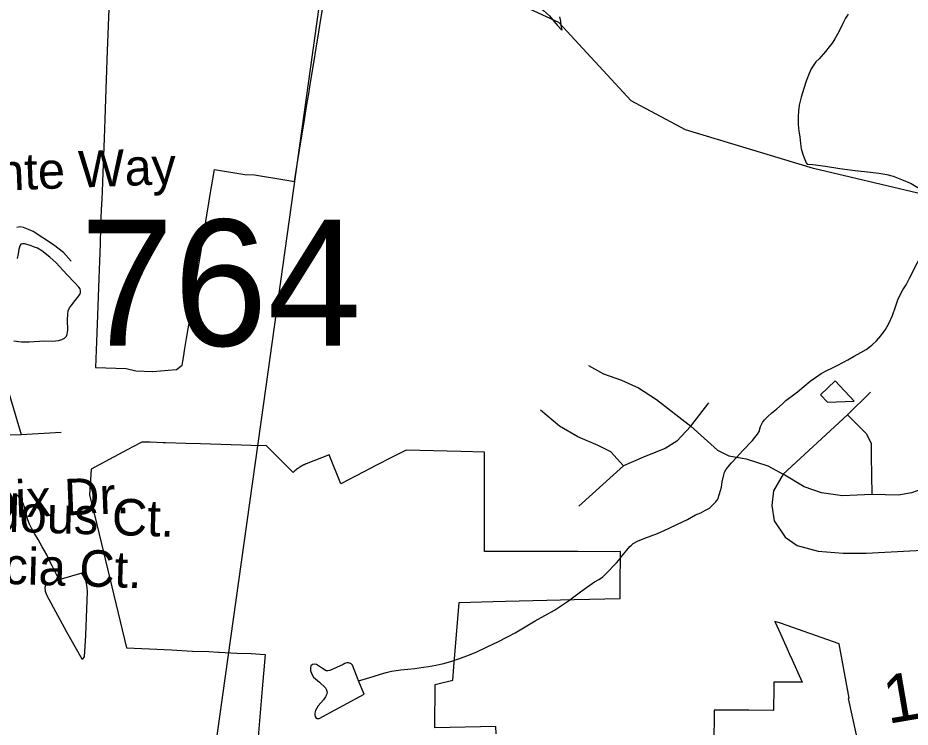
# Model space of a CAD drawing. Extents: x 2001466 to 31450019, y -30647475 to 847247.
# Drawn here: x 2051030 to 2055675, y 693946 to 697636 of the extents above; entities that cross this region are included whole.
import ezdxf

# ---------------------------------------------------------------- set-up
doc = ezdxf.new("R2010")
doc.units = 0
for name, color, linetype in [('Exist Boundary Political City Limit New Hole', 7, 'Continuous'), ('Exist Hydrographic Creek Single Shore', 7, 'Continuous'), ('Exist Hydrographic Misc Water Feature', 7, 'Continuous'), ('Exist Road Non-System Type 51', 7, 'Continuous'), ('Exist Road Non-System Type 51 Label', 7, 'Continuous'), ('Exist Road Secondary Mileage Hundredths English Label', 7, 'Continuous'), ('Exist Road Secondary Structure Standard Bridge Number Label', 7, 'Continuous'), ('Exist Utilities Electrical Transmission Line', 7, 'Continuous'), ('Map Preparation Boundary City Limit Buffer Line', 7, 'Continuous')]:
    doc.layers.add(name, color=color, linetype=linetype)

msp = doc.modelspace()

# ---------------------------------------------------------------- linework, layer by layer
at = {"layer": 'Exist Boundary Political City Limit New Hole'}
for points in [[(2051898.2, 695904.8), (2051908.6, 695968.1), (2051917, 696019.1), (2051923.1, 696056.9), (2051936, 696135.9), (2051948.1, 696209.9), (2051953.5, 696242.8), (2051962.5, 696298.7), (2051974.6, 696372.8), (2051986.8, 696446.8), (2051994.1, 696492.1), (2052001.1, 696535.6), (2052002.5, 696543.8), (2052013.2, 696609.6), (2052025.4, 696683.6), (2052034.2, 696738), (2052037.4, 696757.6), (2052053.1, 696847.2), (2052211, 696821.8), (2052262.2, 696818.6), (2052420.2, 696793.2), (2052469.6, 696785.2), (2052483.9, 696872.8), (2052510, 697032), (2052518.1, 697082.3), (2052535, 697185.9), (2052543.9, 697240.4), (2052552, 697289.6), (2052558.4, 697329.2), (2052568.9, 697393.2), (2052570.2, 697401.6), (2052582.6, 697477.8), (2052598.2, 697573.4), (2052607.5, 697630), (2052632.6, 697783.1)], [(2051503.1, 697682.6), (2051496.1, 697508.7), (2051492.6, 697420.3), (2051490.6, 697362.3), (2051487.4, 697267.6), (2051483.9, 697160.9), (2051482, 697107.6), (2051478.8, 697010.7), (2051475.5, 696919.1), (2051472.2, 696829.9), (2051468.8, 696731.9), (2051467.4, 696693.6), (2051464.1, 696639.4), (2051460.9, 696549.4), (2051457.5, 696459.5), (2051454.2, 696369.6), (2051451, 696279.6), (2051447.6, 696184.6), (2051444, 696089.8), (2051440.5, 695996.9), (2051437.1, 695907), (2051433.8, 695817.1), (2051592.9, 695811.2), (2051643.4, 695799.1), (2051732.4, 695795.8), (2051812.2, 695802.6), (2051856.4, 695806.2), (2051885.9, 695828.7), (2051894.1, 695879.2), (2051898.2, 695904.8)], [(2055384.4, 695642.4), (2055285.2, 695747.4), (2055208.9, 695675.4), (2055245.2, 695636.8), (2055384.4, 695642.4)], [(2053335.5, 695380.2), (2053050.8, 695387.8), (2052978, 695350.4), (2052897.1, 695308.7), (2052790.9, 695253.9), (2052710.4, 695212.5), (2052650.6, 695363.5), (2052530.8, 695316), (2052529.4, 695315.5), (2052527.5, 695314.6), (2052525.8, 695313.9), (2052523.9, 695313.1), (2052522.1, 695312.3), (2052520.2, 695311.4), (2052518.4, 695310.5), (2052517, 695309.9), (2052515.8, 695309.2), (2052514.2, 695308.6), (2052513, 695308), (2052511.2, 695307), (2052509.9, 695306.2), (2052508.6, 695305.6), (2052506.8, 695304.6), (2052505.1, 695303.7), (2052503.4, 695302.6), (2052501.8, 695301.6), (2052499.2, 695300.1), (2052497.4, 695298.9), (2052495.8, 695297.9), (2052494, 695296.8), (2052492.1, 695295.5), (2052490, 695294), (2052488.8, 695293.1), (2052487.5, 695292.3), (2052485.9, 695291.1), (2052484.2, 695289.9), (2052482.8, 695288.6), (2052481, 695287.4), (2052479.5, 695286.2), (2052477.9, 695285), (2052476.8, 695284), (2052475.8, 695283), (2052474.5, 695282.1), (2052473.2, 695281.1), (2052471.8, 695279.7), (2052470.8, 695278.8), (2052469.8, 695277.8), (2052468.5, 695276.7), (2052467.4, 695275.7), (2052466, 695274.4), (2052464.5, 695273), (2052462.8, 695271.1), (2052426.6, 695307.1), (2052323.9, 695409.4), (2052244.2, 695411.8), (2052193.8, 695413.3), (2052032.5, 695418.1), (2051981.1, 695419.6), (2051904, 695421.9), (2051798.5, 695425.1), (2051786.4, 695425.4), (2051718.5, 695427.9), (2051675.5, 695429.5), (2051628.8, 695404.5), (2051576.8, 695376.7), (2051411.6, 695288.5), (2051403.5, 695154), (2051441.1, 695000), (2051442.9, 694992.8), (2051595.1, 694359.4), (2051715.4, 694353.2), (2051829.9, 694348.9), (2051939.6, 694341.7), (2052023.4, 694338.9), (2052073.5, 694336.1), (2052077.6, 694335.9), (2052169.4, 694331.4), (2052243.8, 694328.4), (2052316.5, 694324.8), (2052301.2, 694144.9), (2052279.8, 693874.6)], [(2053519.8, 693910.5), (2053519, 693948.9), (2053200.4, 693943.1), (2053201.6, 694167.2), (2053293.5, 694190), (2053299.5, 694259.8), (2053328, 694594.7), (2053502.8, 694599.1), (2053568, 694600.7), (2053925.8, 694609.6), (2054165.2, 694615.6), (2054165.9, 694718.7), (2054166.4, 694820.4), (2054166.4, 694859.2), (2054133.4, 694858.9), (2053944.4, 694859.1), (2053788.4, 694859.3), (2053669.4, 694859.6), (2053618.4, 694859.6), (2053458.4, 694860), (2053458.4, 694929.8), (2053458.4, 695000), (2053458.4, 695060.8), (2053458.4, 695165.8), (2053458.4, 695270.8), (2053458.4, 695375.8), (2053335.5, 695380.2)], [(2055396, 693905.6), (2055353.5, 694095.9), (2055356.8, 694096.4), (2055305.6, 694379.9), (2055000, 694486.3), (2054971.2, 694495.3), (2055000, 694431.5), (2055035.1, 694353.2), (2055047.6, 694325.5), (2055060.9, 694296.2)], [(2055060.9, 694296.2), (2055112.9, 694179.5), (2055050, 694179.8), (2055000, 694179.9), (2054964.9, 694180.1), (2054964.6, 694134.1), (2054964.2, 694054.1), (2054964.2, 694033.1), (2054834.9, 694033.9), (2054783.9, 694034.2), (2054654.2, 694034.4), (2054654, 693982.1), (2054653.6, 693902.1)]]:
    msp.add_lwpolyline(points, dxfattribs=at)
at = {"layer": 'Exist Hydrographic Creek Single Shore'}
msp.add_lwpolyline([(2055715, 696724.5), (2055172.2, 696852.8), (2054505.2, 697053.5), (2054222.2, 697203.6), (2053846.2, 697611.5), (2053654.2, 697700.7), (2053245.2, 698024), (2053162.3, 698117.6)], dxfattribs=at)
at = {"layer": 'Exist Hydrographic Misc Water Feature'}
for points in [[(2053158.6, 698106.7), (2053160.5, 698102.8), (2053184.5, 698063.1), (2053218.9, 698027), (2053258.7, 697993), (2053294.6, 697963.2), (2053342.6, 697925.1), (2053390.5, 697889.4), (2053438.7, 697857.3), (2053506.8, 697819.5), (2053536.7, 697805.6), (2053575.1, 697789.7), (2053621, 697769.7), (2053668.8, 697745.8), (2053700.8, 697726), (2053739.1, 697697.9), (2053767, 697674.1), (2053797.2, 697646), (2053813.4, 697628.2), (2053837.1, 697598.2), (2053860.9, 697572.3)], [(2053849.2, 697642.2), (2053855, 697618.2), (2053857.2, 697596.4), (2053859.3, 697580.3), (2053860.9, 697572.3)], [(2055353.1, 697655.1), (2055338.5, 697635), (2055325, 697607), (2055311.1, 697577.1), (2055296.9, 697550.8), (2055283.2, 697527), (2055268.8, 697504.8), (2055253.2, 697484.9), (2055235.2, 697460.8), (2055201.4, 697423), (2055183.3, 697406.6), (2055169.4, 697386.9), (2055159.3, 697370.5), (2055149.5, 697346.9), (2055133.5, 697306.7), (2055121.6, 697268.8), (2055107.4, 697222.7), (2055097.8, 697182.7), (2055093.7, 697152.5), (2055091.9, 697120.8), (2055091.9, 697080.6), (2055096, 697046.7), (2055099.9, 697016.5), (2055104.2, 696982.6), (2055108.3, 696954.8), (2055117.9, 696920.9), (2055126.3, 696898.9), (2055134.1, 696882.7), (2055138.4, 696874.8)], [(2055138.4, 696874.8), (2055168.1, 696872.7), (2055234.6, 696865.1), (2055308.6, 696853.1), (2055388.2, 696841.4), (2055468.5, 696833.3), (2055512.2, 696827.5), (2055554, 696821.5), (2055586, 696811.8), (2055630.1, 696795.8), (2055680.6, 696774), (2055714.6, 696753.8), (2055754.2, 696731.9), (2055782.5, 696717.9), (2055800.3, 696707.9), (2055824.5, 696702.2), (2055850.5, 696698.2), (2055864.7, 696698.2)], [(2055671.1, 696282.1), (2055685.3, 696308), (2055705.2, 696348), (2055727.1, 696388), (2055741, 696418), (2055753.4, 696448.2), (2055758.9, 696461.9), (2055765, 696488.2), (2055773, 696518.1), (2055782.9, 696554), (2055788.8, 696590), (2055795, 696614.2), (2055802.6, 696632.1), (2055810.6, 696644.3), (2055824.3, 696658), (2055852.4, 696686.2), (2055864.7, 696698.2)], [(2051168.6, 695955.3), (2051210.4, 695953.4), (2051241, 695957.7), (2051258.4, 695963.6), (2051272.6, 695969.6), (2051282.4, 695979.8), (2051286.7, 695989.8), (2051290.8, 696011.8), (2051288.8, 696065.7), (2051290.4, 696093.8), (2051292.4, 696111.8), (2051298.6, 696127.5), (2051310.1, 696143.6), (2051328.3, 696165.6), (2051352.3, 696197.6), (2051356.2, 696208), (2051356.2, 696215.7), (2051354, 696225.7), (2051346.4, 696235.8), (2051326.1, 696257.5), (2051284.2, 696301.6), (2051229.9, 696361.4), (2051195.9, 696391.3), (2051154, 696423.2), (2051131.7, 696437.1), (2051111.8, 696445.4), (2051095.8, 696451.1), (2051063.8, 696461.2), (2051053.6, 696461.1), (2051045.6, 696459.1), (2051041.7, 696453.2), (2051035.7, 696433), (2051032.2, 696409.2), (2051026.1, 696385)], [(2052803.5, 694186.8), (2052845.5, 694199.1), (2052879.5, 694208.9), (2052917.7, 694220.9), (2052947.8, 694231), (2052975.5, 694237.3), (2052999.7, 694241.4), (2053023.7, 694245), (2053059.8, 694247.3), (2053097.3, 694251.3), (2053141.8, 694257.6), (2053167.4, 694261.3), (2053205.6, 694267.8), (2053247.6, 694277.6), (2053289.7, 694289.9), (2053329.2, 694303.7), (2053371.7, 694318), (2053419, 694338), (2053473.2, 694364.3), (2053529.4, 694390.2), (2053579.2, 694416.3), (2053619.2, 694436.3), (2053723.1, 694498.7), (2053823, 694554.6), (2053896.8, 694603), (2053966.7, 694654.9), (2054032.6, 694702.9), (2054054.5, 694715), (2054072.7, 694727.2), (2054092.2, 694745.4), (2054108.4, 694761.2), (2054130.4, 694785.4), (2054146.2, 694801.2), (2054158.3, 694815.2), (2054174.5, 694835.1), (2054200.1, 694867.3), (2054216.1, 694885.6), (2054224.1, 694893.3), (2054233.9, 694901.6), (2054255.9, 694913.6), (2054293.8, 694929.4), (2054360, 694953.8), (2054417.8, 694979.9), (2054464, 695001.7), (2054515.7, 695025.9), (2054557.5, 695050), (2054585.8, 695061.9), (2054610, 695074.1), (2054629.9, 695086.1), (2054647.7, 695102.1), (2054663.7, 695118.3), (2054673.5, 695132.2), (2054683.4, 695160.3), (2054693.2, 695194.1), (2054697.1, 695222.3), (2054705.3, 695258.4), (2054709.2, 695272.4), (2054715.2, 695284.5), (2054725.2, 695298.4), (2054745.3, 695320.4), (2054773.4, 695350.3), (2054803.1, 695384.3), (2054854.8, 695436.5), (2054867.3, 695452.4), (2054880.9, 695470.7), (2054888.9, 695484.5), (2054896.8, 695510.4), (2054906.7, 695530.5), (2054916.7, 695544.8), (2054932.9, 695560.6), (2054954.9, 695580.7), (2054980.7, 695602.8), (2055010.7, 695628.7), (2055028.5, 695644.6), (2055042.6, 695655), (2055060.7, 695668.9), (2055088.6, 695691.1), (2055122.4, 695718.8), (2055154.6, 695745.2), (2055182.5, 695765.2), (2055212.2, 695785.1), (2055238.3, 695799.4), (2055270.2, 695815.2), (2055298.1, 695829.2), (2055350, 695857.5), (2055384.1, 695875.4), (2055418.1, 695895.5), (2055446.2, 695911.5), (2055476.3, 695933.6), (2055499.9, 695955.6), (2055521.6, 695981.5), (2055546, 696015.6), (2055563.7, 696045.7), (2055583.6, 696087.7), (2055599.4, 696132), (2055611.7, 696169.9), (2055623.1, 696195.7), (2055637.3, 696222), (2055653.5, 696247.9), (2055671.1, 696282.1)], [(2051008.9, 695955.2), (2051049, 695951.2), (2051088.8, 695951.2), (2051168.6, 695955.3)], [(2051247.1, 694712), (2051233, 694737.6), (2051209.2, 694785.9), (2051192.8, 694815.5), (2051180.7, 694841.7), (2051156.7, 694883.5), (2051135, 694921.7), (2051116.9, 694953.6), (2051100.7, 694981.6), (2051090.5, 695001.4), (2051082.5, 695025.3), (2051072.4, 695061.4), (2051066.5, 695085.3), (2051058.3, 695109.3), (2051050.3, 695127.6), (2051040.4, 695137.2), (2051032.4, 695145.3), (2051016.4, 695159.5)], [(2051247.1, 694712), (2051174.9, 694687.6), (2051169.4, 694671.9), (2051171.5, 694653.7), (2051179.3, 694633.9), (2051283.6, 694442), (2051363.6, 694302.1), (2051367.9, 694302.3), (2051375.9, 694312), (2051383.5, 694424), (2051393.1, 694652.1), (2051391.3, 694672.3), (2051386.8, 694694.1), (2051383.1, 694710), (2051372.8, 694730.2), (2051363.2, 694747.9), (2051255.3, 694716), (2051247.1, 694712)], [(2052803.5, 694186.8), (2052793.6, 694214.6), (2052771.3, 694268.7), (2052765.5, 694274.9), (2052753.2, 694280.8), (2052741.5, 694280.9), (2052731.5, 694276.8), (2052723.5, 694272.7), (2052653.6, 694240.7), (2052643.5, 694238.6), (2052635.3, 694238.6), (2052615.6, 694250.5), (2052583.7, 694272.4), (2052573.8, 694274.3), (2052563.6, 694272.2), (2052555.6, 694264.5), (2052553.7, 694254.2), (2052553.7, 694240.5), (2052559.7, 694222.5), (2052569.7, 694206.4), (2052599.7, 694180.3), (2052631.8, 694150.7), (2052635.7, 694144.5), (2052640, 694128.4), (2052635.9, 694114.4), (2052631.6, 694104.5), (2052620.2, 694088.4), (2052593.9, 694056.3), (2052579.8, 694032.5), (2052576.1, 694018.4), (2052576.1, 694010.3), (2052578.3, 694000.7), (2052582, 693992.4), (2052585.9, 693990.6), (2052598.2, 693990.3), (2052723.9, 694058.9), (2052832, 694117.1), (2052803.5, 694186.8)]]:
    msp.add_lwpolyline(points, dxfattribs=at)
at = {"layer": 'Exist Road Non-System Type 51'}
for p, q in [((2050567.7, 695455.7), (2051047.3, 695468.2)), ((2051047.3, 695468.2), (2051255.6, 695480))]:
    msp.add_line(p, q, dxfattribs=at)
for points in [[(2051307.8, 696370.9), (2051266.7, 696415.8), (2051215.5, 696454.8), (2051108.9, 696525), (2051085.1, 696535.5), (2051059.3, 696546), (2051039.4, 696548.4), (2051025.3, 696544.7)], [(2050891.8, 695983.4), (2051047.3, 695468.2)], [(2054000.1, 695828.1), (2054077.8, 695783.7), (2054172.2, 695750.4), (2054261, 695711.5), (2054355.4, 695650.4), (2054533, 695511.5)], [(2055348.3, 695571.7), (2055468.3, 695688.1)], [(2054183.3, 695306), (2054116.7, 695378.2), (2054050.1, 695411.6), (2053944.6, 695456), (2053850.3, 695511.5), (2053750.4, 695594.8)], [(2054533, 695511.5), (2054627.3, 695633.7)], [(2055013.8, 695262.5), (2055348.3, 695571.7)], [(2055348.3, 695571.7), (2055446.5, 695473.5), (2055471.9, 695422.6), (2055471.9, 695357.1), (2055475.6, 695157)], [(2054533, 695511.5), (2054460.8, 695433.8), (2054399.8, 695394.9), (2054299.9, 695356), (2054222.2, 695322.7), (2054183.3, 695306)], [(2054533, 695511.5), (2054672.1, 695386.2), (2054730.3, 695357.1), (2054821.1, 695342.5), (2054933.9, 695306.1), (2055013.8, 695262.5)], [(2056086.4, 695357.1), (2055741, 695186.1), (2055682.8, 695164.3), (2055613.7, 695153.3), (2055475.6, 695157)], [(2054183.3, 695306), (2053950.2, 695095)], [(2055013.8, 695262.5), (2054962.9, 695175.2), (2054955.7, 695098.8), (2054966.6, 695018.7), (2055024.7, 694935.1), (2055086.6, 694891.4), (2055195.6, 694862.3), (2055326.5, 694851.4), (2055446.5, 694851.4), (2055802.8, 694869.6), (2055893.7, 694898.7), (2056104.6, 694982.3), (2056235.4, 695051.5)], [(2055475.6, 695157), (2055322.9, 695149.7), (2055213.8, 695164.3), (2055122.9, 695197), (2055013.8, 695262.5)]]:
    msp.add_lwpolyline(points, dxfattribs=at)
at = {"layer": 'Exist Utilities Electrical Transmission Line'}
msp.add_lwpolyline([(2052670.2, 698200.4), (2052666.6, 698141.7), (2052640.9, 697981.6), (2052597.4, 697691.7), (2052308.7, 695631.5), (2052206, 694903.6), (2052052.9, 693815.5)], dxfattribs=at)
at = {"layer": 'Map Preparation Boundary City Limit Buffer Line'}
for points in [[(2051898.2, 695904.8), (2051908.6, 695968.1), (2051917, 696019.1), (2051923.1, 696056.9), (2051936, 696135.9), (2051948.1, 696209.9), (2051953.5, 696242.8), (2051962.5, 696298.7), (2051974.6, 696372.8), (2051986.8, 696446.8), (2051994.1, 696492.1), (2052001.1, 696535.6), (2052002.5, 696543.8), (2052013.2, 696609.6), (2052025.4, 696683.6), (2052034.2, 696738), (2052037.4, 696757.6), (2052053.1, 696847.2), (2052211, 696821.8), (2052262.2, 696818.6), (2052420.2, 696793.2), (2052469.6, 696785.2), (2052483.9, 696872.8), (2052510, 697032), (2052518.1, 697082.3), (2052535, 697185.9), (2052543.9, 697240.4), (2052552, 697289.6), (2052558.4, 697329.2), (2052568.9, 697393.2), (2052570.2, 697401.6), (2052582.6, 697477.8), (2052598.2, 697573.4), (2052607.5, 697630), (2052632.6, 697783.1)], [(2051503.1, 697682.6), (2051496.1, 697508.7), (2051492.6, 697420.3), (2051490.6, 697362.3), (2051487.4, 697267.6), (2051483.9, 697160.9), (2051482, 697107.6), (2051478.8, 697010.7), (2051475.5, 696919.1), (2051472.2, 696829.9), (2051468.8, 696731.9), (2051467.4, 696693.6), (2051464.1, 696639.4), (2051460.9, 696549.4), (2051457.5, 696459.5), (2051454.2, 696369.6), (2051451, 696279.6), (2051447.6, 696184.6), (2051444, 696089.8), (2051440.5, 695996.9), (2051437.1, 695907), (2051433.8, 695817.1), (2051592.9, 695811.2), (2051643.4, 695799.1), (2051732.4, 695795.8), (2051812.2, 695802.6), (2051856.4, 695806.2), (2051885.9, 695828.7), (2051894.1, 695879.2), (2051898.2, 695904.8)], [(2055384.4, 695642.4), (2055285.2, 695747.4), (2055208.9, 695675.4), (2055245.2, 695636.8), (2055384.4, 695642.4)], [(2053335.5, 695380.2), (2053050.8, 695387.8), (2052978, 695350.4), (2052897.1, 695308.7), (2052790.9, 695253.9), (2052710.4, 695212.5), (2052650.6, 695363.5), (2052530.8, 695316), (2052529.4, 695315.5), (2052527.5, 695314.6), (2052525.8, 695313.9), (2052523.9, 695313.1), (2052522.1, 695312.3), (2052520.2, 695311.4), (2052518.4, 695310.5), (2052517, 695309.9), (2052515.8, 695309.2), (2052514.2, 695308.6), (2052513, 695308), (2052511.2, 695307), (2052509.9, 695306.2), (2052508.6, 695305.6), (2052506.8, 695304.6), (2052505.1, 695303.7), (2052503.4, 695302.6), (2052501.8, 695301.6), (2052499.2, 695300.1), (2052497.4, 695298.9), (2052495.8, 695297.9), (2052494, 695296.8), (2052492.1, 695295.5), (2052490, 695294), (2052488.8, 695293.1), (2052487.5, 695292.3), (2052485.9, 695291.1), (2052484.2, 695289.9), (2052482.8, 695288.6), (2052481, 695287.4), (2052479.5, 695286.2), (2052477.9, 695285), (2052476.8, 695284), (2052475.8, 695283), (2052474.5, 695282.1), (2052473.2, 695281.1), (2052471.8, 695279.7), (2052470.8, 695278.8), (2052469.8, 695277.8), (2052468.5, 695276.7), (2052467.4, 695275.7), (2052466, 695274.4), (2052464.5, 695273), (2052462.8, 695271.1), (2052426.6, 695307.1), (2052323.9, 695409.4), (2052244.2, 695411.8), (2052193.8, 695413.3), (2052032.5, 695418.1), (2051981.1, 695419.6), (2051904, 695421.9), (2051798.5, 695425.1), (2051786.4, 695425.4), (2051718.5, 695427.9), (2051675.5, 695429.5), (2051628.8, 695404.5), (2051576.8, 695376.7), (2051411.6, 695288.5), (2051403.5, 695154), (2051441.1, 695000), (2051442.9, 694992.8), (2051595.1, 694359.4), (2051715.4, 694353.2), (2051829.9, 694348.9), (2051939.6, 694341.7), (2052023.4, 694338.9), (2052073.5, 694336.1), (2052077.6, 694335.9), (2052169.4, 694331.4), (2052243.8, 694328.4), (2052316.5, 694324.8), (2052301.2, 694144.9), (2052279.8, 693874.6)], [(2053519.8, 693910.5), (2053519, 693948.9), (2053200.4, 693943.1), (2053201.6, 694167.2), (2053293.5, 694190), (2053299.5, 694259.8), (2053328, 694594.7), (2053502.8, 694599.1), (2053568, 694600.7), (2053925.8, 694609.6), (2054165.2, 694615.6), (2054165.9, 694718.7), (2054166.4, 694820.4), (2054166.4, 694859.2), (2054133.4, 694858.9), (2053944.4, 694859.1), (2053788.4, 694859.3), (2053669.4, 694859.6), (2053618.4, 694859.6), (2053458.4, 694860), (2053458.4, 694929.8), (2053458.4, 695000), (2053458.4, 695060.8), (2053458.4, 695165.8), (2053458.4, 695270.8), (2053458.4, 695375.8), (2053335.5, 695380.2)], [(2055396, 693905.6), (2055353.5, 694095.9), (2055356.8, 694096.4), (2055305.6, 694379.9), (2055000, 694486.3), (2054971.2, 694495.3), (2055000, 694431.5), (2055035.1, 694353.2), (2055047.6, 694325.5), (2055060.9, 694296.2)], [(2055060.9, 694296.2), (2055112.9, 694179.5), (2055050, 694179.8), (2055000, 694179.9), (2054964.9, 694180.1), (2054964.6, 694134.1), (2054964.2, 694054.1), (2054964.2, 694033.1), (2054834.9, 694033.9), (2054783.9, 694034.2), (2054654.2, 694034.4), (2054654, 693982.1), (2054653.6, 693902.1)]]:
    msp.add_lwpolyline(points, dxfattribs=at)

# ---------------------------------------------------------------- texts
at = {"layer": 'Exist Road Non-System Type 51 Label'}
for s, rotation, p in [('Sandy Pointe Way', 2.2108, (2049768, 696691.7)), ('St. Croix Dr.', 2.2108, (2050230.2, 695006.7)), ('Barbadous Ct.', 358.2081, (2050218.3, 694986.6)), ('St. Lucia Ct.', 358.2081, (2050288.7, 694712.4))]:
    msp.add_text(s, height=190, rotation=rotation, dxfattribs=at).set_placement(p)
at = {"layer": 'Exist Road Secondary Mileage Hundredths English Label'}
msp.add_text('1.61', height=250, rotation=9.7206, dxfattribs=at).set_placement((2055559.2, 693962.6))
at = {"layer": 'Exist Road Secondary Structure Standard Bridge Number Label'}
msp.add_text('764', height=656.17, dxfattribs=at).set_placement((2051353.2, 695930))

doc.saveas('drawing.dxf')
